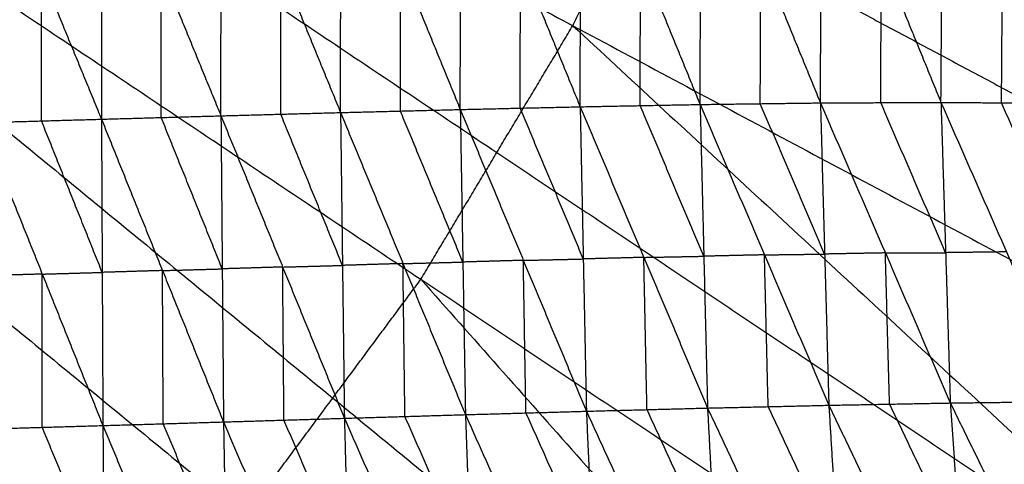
# Model space of a CAD drawing. Header units: millimetres. Extents: x -106 to 110, y -96 to 120.
# Tile 598 of 656: x 20.43 to 29.14, y -4.49 to -0.56. Entities that reach past the tile are written whole.
import ezdxf

# ---------------------------------------------------------------- set-up
doc = ezdxf.new("R2010")
doc.units = ezdxf.units.MM
doc.header["$MEASUREMENT"] = 0
doc.layers.add('Default', color=7, linetype='Continuous', true_color=0x000000)

msp = doc.modelspace()

# ---------------------------------------------------------------- linework, layer by layer
at = {"layer": 'Default'}
for points in [[(1.8192, 11.9553, 3.7219), (11.2431, 2.5314, 3.7354), (20.667, -6.8925, 3.7488)], [(1.8192, 11.9553, 3.7219), (12.1214, 3.5005, 3.7354), (22.4237, -4.9543, 3.7488)], [(1.8192, 11.9553, 3.7219), (12.9005, 4.551, 3.7354), (23.9819, -2.8533, 3.7488)], [(1.8192, 11.9553, 3.7219), (13.5729, 5.6728, 3.7354), (25.3267, -0.6097, 3.7488)], [(13.5729, 5.6728, 3.7354), (19.1136, 1.9707, 3.7421), (24.6543, -1.7315, 3.7488)], [(12.9005, 4.551, 3.7354), (18.0517, 0.3236, 3.7421), (23.2028, -3.9038, 3.7488)], [(27.3263, 4.2178, 3.7488), (34.3997, -0.126, 3.779), (41.473, -4.4698, 3.8092)], [(12.1214, 3.5005, 3.7354), (16.8334, -1.2115, 3.7421), (21.5454, -5.9234, 3.7488)], [(25.3267, -0.6097, 3.7488), (25.8859, 0.5726, 3.7488), (26.4451, 1.755, 3.7488)], [(26.4451, 1.755, 3.7488), (33.0586, -3.2613, 3.779), (39.6721, -8.2775, 3.8092)], [(26.4451, 1.755, 3.7488), (33.959, -1.3574, 3.779), (41.473, -4.4698, 3.8092)], [(23.2713, -1.3781, -2.8986), (23.273, -0.0744, -2.3987), (23.2746, 1.2292, -1.8988)], [(23.2746, 1.2292, -1.8988), (23.8026, -0.0609, -2.399), (24.3307, -1.3511, -2.8993)], [(24.3307, -1.3511, -2.8993), (24.3328, -0.0491, -2.398), (24.3349, 1.2529, -1.8968)], [(24.3349, 1.2529, -1.8968), (24.8633, -0.037, -2.3971), (25.3916, -1.3269, -2.8974)], [(25.3916, -1.3269, -2.8974), (25.3954, -0.0269, -2.395), (25.3991, 1.2731, -1.8926)], [(25.3991, 1.2731, -1.8926), (25.9261, -0.0168, -2.3918), (26.453, -1.3067, -2.891)], [(26.453, -1.3067, -2.891), (26.4576, -0.0093, -2.388), (26.4622, 1.288, -1.885)], [(26.4622, 1.288, -1.885), (26.99, -0.0024, -2.3816), (27.5177, -1.2928, -2.8782)], [(27.5177, -1.2928, -2.8782), (27.5243, 0.0006, -2.3756), (27.5309, 1.2941, -1.8729)], [(27.5309, 1.2941, -1.8729), (28.0576, 0.0029, -2.3647), (28.5843, -1.2883, -2.8564)], [(28.5843, -1.2883, -2.8564), (28.5933, -0.0007, -2.3556), (28.6024, 1.2869, -1.8548)], [(28.6024, 1.2869, -1.8548), (29.1294, -0.0045, -2.3388), (29.6564, -1.2959, -2.8229)], [(20.0936, 1.1435, -1.9026), (20.6247, -0.1468, -2.3997), (21.1558, -1.437, -2.8968)], [(21.1544, 1.1737, -1.9005), (21.1551, -0.1317, -2.3986), (21.1558, -1.437, -2.8968)], [(21.1544, 1.1737, -1.9005), (21.6837, -0.1166, -2.3988), (22.213, -1.407, -2.8971)], [(22.213, -1.407, -2.8971), (22.2138, -0.1022, -2.3984), (22.2146, 1.2025, -1.8996)], [(22.2146, 1.2025, -1.8996), (22.743, -0.0878, -2.3991), (23.2713, -1.3781, -2.8986)], [(25.8859, 0.5726, 3.7488), (29.4722, -1.3443, 3.7639), (33.0586, -3.2613, 3.779)], [(28.051, -1.2905, -2.8673), (28.0543, -0.6438, -2.616), (28.0576, 0.0029, -2.3647)], [(23.801, -1.3646, -2.8989), (23.8018, -0.7128, -2.649), (23.8026, -0.0609, -2.399)], [(24.8612, -1.339, -2.8983), (24.8622, -0.688, -2.6477), (24.8633, -0.037, -2.3971)], [(25.9223, -1.3168, -2.8942), (25.9242, -0.6668, -2.643), (25.9261, -0.0168, -2.3918)], [(26.9854, -1.2997, -2.8846), (26.9877, -0.6511, -2.6331), (26.99, -0.0024, -2.3816)], [(29.1203, -1.2921, -2.8396), (29.1249, -0.6483, -2.5892), (29.1294, -0.0045, -2.3388)], [(20.6254, -1.4522, -2.8982), (20.625, -0.7995, -2.6489), (20.6247, -0.1468, -2.3997)], [(21.6844, -1.422, -2.8969), (21.684, -0.7693, -2.6479), (21.6837, -0.1166, -2.3988)], [(22.7421, -1.3925, -2.8979), (22.7426, -0.7401, -2.6485), (22.743, -0.0878, -2.3991)], [(23.9819, -2.8533, 3.7488), (24.6543, -1.7315, 3.7488), (25.3267, -0.6097, 3.7488)], [(25.3267, -0.6097, 3.7488), (31.4167, -6.25, 3.779), (37.5067, -11.8903, 3.8092)], [(25.3267, -0.6097, 3.7488), (32.4994, -4.4436, 3.779), (39.6721, -8.2775, 3.8092)], [(25.3916, -1.3269, -2.8974), (25.9223, -1.3168, -2.8942), (26.453, -1.3067, -2.891)], [(26.453, -1.3067, -2.891), (26.9854, -1.2997, -2.8846), (27.5177, -1.2928, -2.8782)], [(26.453, -1.3067, -2.891), (26.4859, -2.6494, -3.0078), (26.5188, -3.9922, -3.1246)], [(26.453, -1.3067, -2.891), (27.0226, -2.6371, -3.0027), (27.5922, -3.9675, -3.1144)], [(27.555, -2.6302, -2.9963), (27.2702, -1.965, -2.9404), (26.9854, -1.2997, -2.8846)], [(27.5177, -1.2928, -2.8782), (28.051, -1.2905, -2.8673), (28.5843, -1.2883, -2.8564)], [(27.5177, -1.2928, -2.8782), (27.555, -2.6302, -2.9963), (27.5922, -3.9675, -3.1144)], [(27.5177, -1.2928, -2.8782), (28.0923, -2.6202, -2.9864), (28.6669, -3.9475, -3.0946)], [(28.6256, -2.6179, -2.9755), (28.3383, -1.9542, -2.9214), (28.051, -1.2905, -2.8673)], [(28.5843, -1.2883, -2.8564), (28.6256, -2.6179, -2.9755), (28.6669, -3.9475, -3.0946)], [(28.5843, -1.2883, -2.8564), (29.1203, -1.2921, -2.8396), (29.6564, -1.2959, -2.8229)], [(28.5843, -1.2883, -2.8564), (29.1642, -2.6109, -2.9593), (29.7441, -3.9336, -3.0622)], [(29.7003, -2.6148, -2.9425), (29.4103, -1.9534, -2.8911), (29.1203, -1.2921, -2.8396)], [(22.213, -1.407, -2.8971), (22.7421, -1.3925, -2.8979), (23.2713, -1.3781, -2.8986)], [(23.2883, -2.7304, -3.0113), (23.0152, -2.0614, -2.9546), (22.7421, -1.3925, -2.8979)], [(23.2713, -1.3781, -2.8986), (23.801, -1.3646, -2.8989), (24.3307, -1.3511, -2.8993)], [(23.2713, -1.3781, -2.8986), (23.2883, -2.7304, -3.0113), (23.3053, -4.0827, -3.1241)], [(23.2713, -1.3781, -2.8986), (23.8239, -2.7144, -3.0129), (24.3766, -4.0507, -3.1272)], [(24.3536, -2.7009, -3.0132), (24.0773, -2.0327, -2.9561), (23.801, -1.3646, -2.8989)], [(24.3307, -1.3511, -2.8993), (24.8612, -1.339, -2.8983), (25.3916, -1.3269, -2.8974)], [(24.3307, -1.3511, -2.8993), (24.3536, -2.7009, -3.0132), (24.3766, -4.0507, -3.1272)], [(24.3307, -1.3511, -2.8993), (24.8887, -2.6857, -3.0137), (25.4468, -4.0203, -3.128)], [(25.4192, -2.6736, -3.0127), (25.1402, -2.0063, -2.9555), (24.8612, -1.339, -2.8983)], [(25.3916, -1.3269, -2.8974), (25.4192, -2.6736, -3.0127), (25.4468, -4.0203, -3.128)], [(25.3916, -1.3269, -2.8974), (25.9552, -2.6595, -3.011), (26.5188, -3.9922, -3.1246)], [(26.4859, -2.6494, -3.0078), (26.2041, -1.9831, -2.951), (25.9223, -1.3168, -2.8942)], [(20.095, -1.4674, -2.8996), (20.6254, -1.4522, -2.8982), (21.1558, -1.437, -2.8968)], [(20.095, -1.4674, -2.8996), (20.6317, -2.8073, -3.0096), (21.1683, -4.1472, -3.1197)], [(21.162, -2.7921, -3.0082), (20.8937, -2.1222, -2.9532), (20.6254, -1.4522, -2.8982)], [(21.1558, -1.437, -2.8968), (21.6844, -1.422, -2.8969), (22.213, -1.407, -2.8971)], [(21.1558, -1.437, -2.8968), (21.162, -2.7921, -3.0082), (21.1683, -4.1472, -3.1197)], [(21.1558, -1.437, -2.8968), (21.6958, -2.7761, -3.0088), (22.2358, -4.1151, -3.1209)], [(22.2244, -2.7611, -3.009), (21.9544, -2.0915, -2.953), (21.6844, -1.422, -2.8969)], [(22.213, -1.407, -2.8971), (22.2244, -2.7611, -3.009), (22.2358, -4.1151, -3.1209)], [(22.213, -1.407, -2.8971), (22.7591, -2.7448, -3.0106), (23.3053, -4.0827, -3.1241)], [(24.6543, -1.7315, 3.7488), (28.0355, -3.9907, 3.7639), (31.4167, -6.25, 3.779)], [(29.1642, -2.6109, -2.9593), (28.8949, -2.6144, -2.9674), (28.6256, -2.6179, -2.9755)], [(23.8239, -2.7144, -3.0129), (24.0888, -2.7077, -3.013), (24.3536, -2.7009, -3.0132)], [(24.8887, -2.6857, -3.0137), (24.6212, -2.6933, -3.0134), (24.3536, -2.7009, -3.0132)], [(24.8887, -2.6857, -3.0137), (25.154, -2.6796, -3.0132), (25.4192, -2.6736, -3.0127)], [(24.9117, -4.0355, -3.1276), (24.9002, -3.3606, -3.0706), (24.8887, -2.6857, -3.0137)], [(25.9552, -2.6595, -3.011), (25.6872, -2.6665, -3.0118), (25.4192, -2.6736, -3.0127)], [(25.9552, -2.6595, -3.011), (26.2206, -2.6545, -3.0094), (26.4859, -2.6494, -3.0078)], [(25.9828, -4.0062, -3.1263), (25.969, -3.3329, -3.0686), (25.9552, -2.6595, -3.011)], [(27.0226, -2.6371, -3.0027), (26.7543, -2.6433, -3.0052), (26.4859, -2.6494, -3.0078)], [(27.0226, -2.6371, -3.0027), (27.2888, -2.6336, -2.9995), (27.555, -2.6302, -2.9963)], [(27.0555, -3.9799, -3.1195), (27.0391, -3.3085, -3.0611), (27.0226, -2.6371, -3.0027)], [(28.0923, -2.6202, -2.9864), (27.8236, -2.6252, -2.9913), (27.555, -2.6302, -2.9963)], [(28.0923, -2.6202, -2.9864), (28.359, -2.619, -2.9809), (28.6256, -2.6179, -2.9755)], [(28.1296, -3.9575, -3.1045), (28.1109, -3.2888, -3.0454), (28.0923, -2.6202, -2.9864)], [(21.6958, -2.7761, -3.0088), (21.4289, -2.7841, -3.0085), (21.162, -2.7921, -3.0082)], [(21.6958, -2.7761, -3.0088), (21.9601, -2.7686, -3.0089), (22.2244, -2.7611, -3.009)], [(21.7021, -4.1312, -3.1203), (21.6989, -3.4536, -3.0645), (21.6958, -2.7761, -3.0088)], [(22.7591, -2.7448, -3.0106), (22.4918, -2.7529, -3.0098), (22.2244, -2.7611, -3.009)], [(22.7591, -2.7448, -3.0106), (23.0237, -2.7376, -3.011), (23.2883, -2.7304, -3.0113)], [(22.7706, -4.0989, -3.1225), (22.7649, -3.4219, -3.0665), (22.7591, -2.7448, -3.0106)], [(23.8239, -2.7144, -3.0129), (23.5561, -2.7224, -3.0121), (23.2883, -2.7304, -3.0113)], [(23.8409, -4.0667, -3.1256), (23.8324, -3.3905, -3.0693), (23.8239, -2.7144, -3.0129)], [(20.6317, -2.8073, -3.0096), (20.3634, -2.8151, -3.0104), (20.0952, -2.8228, -3.0113)], [(20.6317, -2.8073, -3.0096), (20.8969, -2.7997, -3.0089), (21.162, -2.7921, -3.0082)], [(20.6319, -4.1627, -3.1213), (20.6318, -3.485, -3.0655), (20.6317, -2.8073, -3.0096)], [(22.4237, -4.9543, 3.7488), (23.2028, -3.9038, 3.7488), (23.9819, -2.8533, 3.7488)], [(23.9819, -2.8533, 3.7488), (29.4897, -9.0634, 3.779), (34.9975, -15.2734, 3.8092)], [(23.9819, -2.8533, 3.7488), (30.7443, -7.3718, 3.779), (37.5067, -11.8903, 3.8092)], [(23.2028, -3.9038, 3.7488), (26.3463, -6.4836, 3.7639), (29.4897, -9.0634, 3.779)], [(25.4468, -4.0203, -3.128), (25.9828, -4.0062, -3.1263), (26.5188, -3.9922, -3.1246)], [(26.589, -5.3265, -2.9684), (26.2859, -4.6664, -3.0473), (25.9828, -4.0062, -3.1263)], [(26.5188, -3.9922, -3.1246), (27.0555, -3.9799, -3.1195), (27.5922, -3.9675, -3.1144)], [(26.5188, -3.9922, -3.1246), (26.589, -5.3265, -2.9684), (26.6593, -6.6609, -2.8122)], [(26.5188, -3.9922, -3.1246), (27.1365, -5.3083, -2.9628), (27.7541, -6.6244, -2.801)], [(27.6732, -5.296, -2.9577), (27.3643, -4.6379, -3.0386), (27.0555, -3.9799, -3.1195)], [(27.5922, -3.9675, -3.1144), (28.1296, -3.9575, -3.1045), (28.6669, -3.9475, -3.0946)], [(27.5922, -3.9675, -3.1144), (27.6732, -5.296, -2.9577), (27.7541, -6.6244, -2.801)], [(27.5922, -3.9675, -3.1144), (28.221, -5.2777, -2.9478), (28.8498, -6.5878, -2.7812)], [(28.7584, -5.2677, -2.9379), (28.444, -4.6126, -3.0212), (28.1296, -3.9575, -3.1045)], [(28.6669, -3.9475, -3.0946), (29.2055, -3.9406, -3.0784), (29.7441, -3.9336, -3.0622)], [(28.6669, -3.9475, -3.0946), (28.7584, -5.2677, -2.9379), (28.8498, -6.5878, -2.7812)], [(28.6669, -3.9475, -3.0946), (29.3052, -5.2493, -2.9222), (29.9434, -6.5511, -2.7498)], [(22.2358, -4.1151, -3.1209), (22.7706, -4.0989, -3.1225), (23.3053, -4.0827, -3.1241)], [(23.3053, -4.0827, -3.1241), (23.8409, -4.0667, -3.1256), (24.3766, -4.0507, -3.1272)], [(23.3053, -4.0827, -3.1241), (23.3409, -5.4275, -2.9703), (23.3765, -6.7723, -2.8165)], [(23.3053, -4.0827, -3.1241), (23.8888, -5.4087, -2.971), (24.4723, -6.7348, -2.8179)], [(24.4244, -5.3928, -2.9725), (24.1327, -4.7297, -3.0491), (23.8409, -4.0667, -3.1256)], [(24.3766, -4.0507, -3.1272), (24.9117, -4.0355, -3.1276), (25.4468, -4.0203, -3.128)], [(24.3766, -4.0507, -3.1272), (24.4244, -5.3928, -2.9725), (24.4723, -6.7348, -2.8179)], [(24.3766, -4.0507, -3.1272), (24.9705, -5.3741, -2.9721), (25.5643, -6.6976, -2.8171)], [(25.5056, -5.3589, -2.9726), (25.2086, -4.6972, -3.0501), (24.9117, -4.0355, -3.1276)], [(25.4468, -4.0203, -3.128), (25.5056, -5.3589, -2.9726), (25.5643, -6.6976, -2.8171)], [(25.4468, -4.0203, -3.128), (26.053, -5.3406, -2.9701), (26.6593, -6.6609, -2.8122)], [(20.0954, -4.1781, -3.123), (20.6319, -4.1627, -3.1213), (21.1683, -4.1472, -3.1197)], [(20.0954, -4.1781, -3.123), (20.6439, -5.5109, -2.9685), (21.1923, -6.8436, -2.8141)], [(21.1803, -5.4954, -2.9669), (20.9061, -4.8291, -3.0441), (20.6319, -4.1627, -3.1213)], [(21.1683, -4.1472, -3.1197), (21.7021, -4.1312, -3.1203), (22.2358, -4.1151, -3.1209)], [(21.1683, -4.1472, -3.1197), (21.1803, -5.4954, -2.9669), (21.1923, -6.8436, -2.8141)], [(21.1683, -4.1472, -3.1197), (21.7258, -5.4781, -2.9671), (22.2833, -6.8089, -2.8145)], [(22.2595, -5.462, -2.9677), (21.9808, -4.7966, -3.044), (21.7021, -4.1312, -3.1203)], [(22.2358, -4.1151, -3.1209), (22.2595, -5.462, -2.9677), (22.2833, -6.8089, -2.8145)], [(22.2358, -4.1151, -3.1209), (22.8062, -5.4437, -2.9687), (23.3765, -6.7723, -2.8165)], [(23.3409, -5.4275, -2.9703), (23.0558, -4.7632, -3.0464), (22.7706, -4.0989, -3.1225)]]:
    msp.add_open_spline(points, degree=2, dxfattribs=at)

doc.saveas('drawing.dxf')
